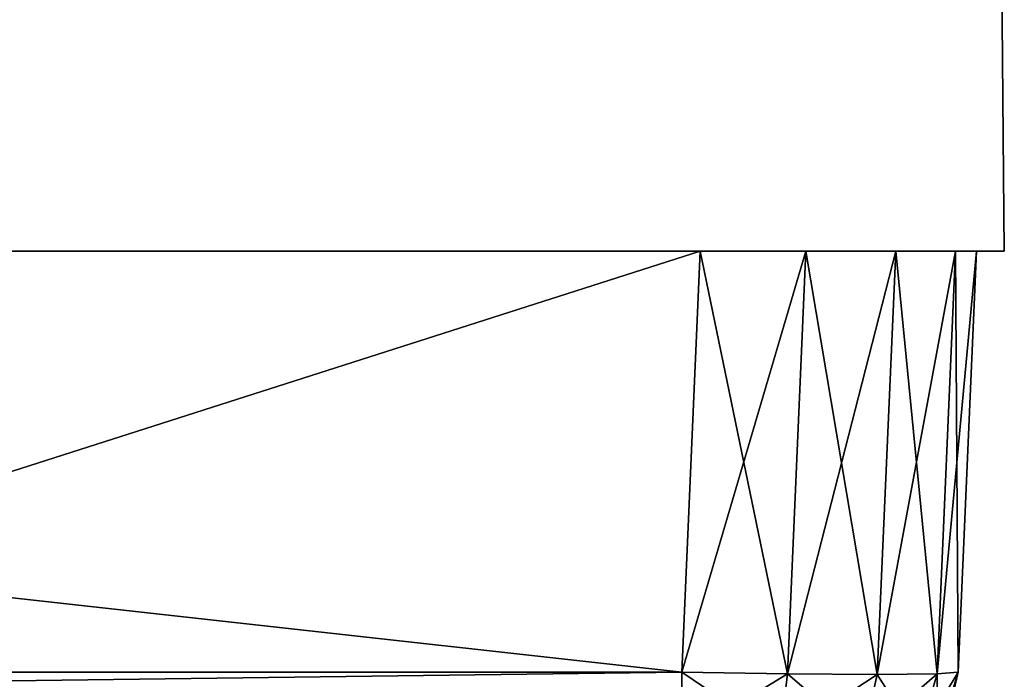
# Model space of a CAD drawing. Header units: millimetres. Extents: x -168 to 168, y -6 to 84.
# Tile 555 of 656: x 121.44 to 125, y -1.55 to 0.84. Entities that reach past the tile are written whole.
import ezdxf

# ---------------------------------------------------------------- set-up
doc = ezdxf.new("R2010")
doc.units = ezdxf.units.MM
doc.header["$LTSCALE"] = 65.185185
for name, color, linetype in [('14', 7, 'CONTINUOUS'), ('177', 7, 'CONTINUOUS'), ('214', 7, 'CONTINUOUS'), ('259', 7, 'CONTINUOUS'), ('260', 7, 'CONTINUOUS'), ('262', 7, 'CONTINUOUS'), ('263', 7, 'CONTINUOUS'), ('32', 7, 'CONTINUOUS'), ('33', 7, 'CONTINUOUS'), ('34', 7, 'CONTINUOUS'), ('35', 7, 'CONTINUOUS'), ('66', 7, 'CONTINUOUS'), ('67', 7, 'CONTINUOUS'), ('68', 7, 'CONTINUOUS'), ('69', 7, 'CONTINUOUS'), ('70', 7, 'CONTINUOUS')]:
    doc.layers.add(name, color=color, linetype=linetype)

msp = doc.modelspace()

# ---------------------------------------------------------------- linework, layer by layer
at = {"layer": '14', "linetype": 'CONTINUOUS'}
for points in [[(119.1448, -1.7064, -124.7895), (119.1448, -1.5218, -124.8336), (123.8345, -1.7622, -124.7598), (119.1448, -1.7064, -124.7895)], [(123.8345, -1.7622, -124.7598), (119.1448, -1.5218, -124.8336), (123.8345, -1.5218, -124.8336), (123.8345, -1.7622, -124.7598)]]:
    msp.add_3dface(points, dxfattribs=at)
at = {"layer": '177', "linetype": 'CONTINUOUS'}
for points in [[(123.9009, 0, 124.9), (110.1342, 0, 124.9), (123.8345, -1.5218, 124.8336), (123.9009, 0, 124.9)], [(123.8345, -1.5218, 124.8336), (110.1342, 0, 124.9), (110.0751, -1.5218, 124.8336), (123.8345, -1.5218, 124.8336)]]:
    msp.add_3dface(points, dxfattribs=at)
at = {"layer": '214', "linetype": 'CONTINUOUS'}
for points in [[(120.586, -1.0221, 120.338), (121.4447, -1.6238, 120.956), (121.2108, -1.5656, 121.2186), (120.586, -1.0221, 120.338)], [(121.4447, -1.6238, 120.956), (120.586, -1.0221, 120.338), (120.6875, -1.0598, 120.1992), (121.4447, -1.6238, 120.956)], [(121.3988, -1.5981, 120.8947), (121.4447, -1.6238, 120.956), (120.6875, -1.0598, 120.1992), (121.3988, -1.5981, 120.8947)]]:
    msp.add_3dface(points, dxfattribs=at)
at = {"layer": '259', "linetype": 'CONTINUOUS'}
for points in [[(121.0088, 0, -124.1092), (116.6855, 0, -125), (121.9796, 0, -123.9824), (121.0088, 0, -124.1092)], [(116.6855, 0, -125), (125, 0, -125), (121.9796, 0, -123.9824), (116.6855, 0, -125)], [(118.5, 0, 124.0237), (121.0088, 0, 124.1092), (125, 0, 125), (118.5, 0, 124.0237)], [(118.5, 0, 125), (118.5, 0, 124.0237), (125, 0, 125), (118.5, 0, 125)], [(121.0088, 0, 124.1092), (121.9794, 0, 123.9825), (125, 0, 125), (121.0088, 0, 124.1092)], [(121.9794, 0, 123.9825), (122.8573, 0, 123.5502), (125, 0, 125), (121.9794, 0, 123.9825)], [(121.9796, 0, -123.9824), (125, 0, -125), (122.8582, 0, -123.5496), (121.9796, 0, -123.9824)], [(122.8573, 0, 123.5502), (123.5496, 0, 122.8582), (125, 0, 125), (122.8573, 0, 123.5502)], [(122.8582, 0, -123.5496), (125, 0, -125), (123.5502, 0, -122.8573), (122.8582, 0, -123.5496)], [(123.1429, 0, 0), (123.1493, 0, -12.9434), (125, 0), (123.1429, 0, 0)], [(123.1493, 0, 12.9434), (123.1429, 0, 0), (125, 0, 13.8889), (123.1493, 0, 12.9434)], [(125, 0, 13.8889), (123.1429, 0, 0), (125, 0), (125, 0, 13.8889)], [(125, 0), (123.1493, 0, -12.9434), (125, 0, -13.8889), (125, 0)], [(123.1493, 0, -12.9434), (123.1685, 0, -25.8868), (125, 0, -13.8889), (123.1493, 0, -12.9434)], [(123.1685, 0, 25.8868), (123.1493, 0, 12.9434), (125, 0, 13.8889), (123.1685, 0, 25.8868)], [(125, 0, -13.8889), (123.1685, 0, -25.8868), (125, 0, -27.7778), (125, 0, -13.8889)], [(123.1685, 0, -25.8868), (123.2005, 0, -38.8302), (125, 0, -27.7778), (123.1685, 0, -25.8868)], [(123.2005, 0, 38.8302), (123.1685, 0, 25.8868), (125, 0, 27.7778), (123.2005, 0, 38.8302)], [(125, 0, 27.7778), (123.1685, 0, 25.8868), (125, 0, 13.8889), (125, 0, 27.7778)], [(125, 0, -27.7778), (123.2005, 0, -38.8302), (125, 0, -41.6667), (125, 0, -27.7778)], [(123.2005, 0, -38.8302), (123.2452, 0, -51.7735), (125, 0, -41.6667), (123.2005, 0, -38.8302)], [(123.2453, 0, 51.7735), (123.2005, 0, 38.8302), (125, 0, 41.6667), (123.2453, 0, 51.7735)], [(125, 0, 41.6667), (123.2005, 0, 38.8302), (125, 0, 27.7778), (125, 0, 41.6667)], [(125, 0, -41.6667), (123.2452, 0, -51.7735), (125, 0, -55.5556), (125, 0, -41.6667)], [(123.2452, 0, -51.7735), (123.3028, 0, -64.7168), (125, 0, -55.5556), (123.2452, 0, -51.7735)], [(123.3028, 0, 64.7168), (123.2453, 0, 51.7735), (125, 0, 55.5556), (123.3028, 0, 64.7168)], [(125, 0, 55.5556), (123.2453, 0, 51.7735), (125, 0, 41.6667), (125, 0, 55.5556)], [(125, 0, -55.5556), (123.3028, 0, -64.7168), (125, 0, -69.4444), (125, 0, -55.5556)], [(123.3028, 0, -64.7168), (123.3731, 0, -77.66), (125, 0, -69.4444), (123.3028, 0, -64.7168)], [(123.3732, 0, 77.66), (123.3028, 0, 64.7168), (125, 0, 69.4444), (123.3732, 0, 77.66)], [(125, 0, 69.4444), (123.3028, 0, 64.7168), (125, 0, 55.5556), (125, 0, 69.4444)], [(125, 0, -69.4444), (123.3731, 0, -77.66), (125, 0, -83.3333), (125, 0, -69.4444)], [(123.3731, 0, -77.66), (123.4563, 0, -90.6031), (125, 0, -83.3333), (123.3731, 0, -77.66)], [(123.4563, 0, 90.6031), (123.3732, 0, 77.66), (125, 0, 83.3333), (123.4563, 0, 90.6031)], [(125, 0, 83.3333), (123.3732, 0, 77.66), (125, 0, 69.4444), (125, 0, 83.3333)], [(125, 0, -83.3333), (123.4563, 0, -90.6031), (125, 0, -97.2222), (125, 0, -83.3333)], [(123.4563, 0, -90.6031), (123.5522, 0, -103.5462), (125, 0, -97.2222), (123.4563, 0, -90.6031)], [(123.5522, 0, 103.5462), (123.4563, 0, 90.6031), (125, 0, 97.2222), (123.5522, 0, 103.5462)], [(125, 0, 97.2222), (123.4563, 0, 90.6031), (125, 0, 83.3333), (125, 0, 97.2222)], [(123.5496, 0, 122.8582), (123.9824, 0, 121.9796), (125, 0, 125), (123.5496, 0, 122.8582)], [(123.5502, 0, -122.8573), (125, 0, -125), (123.9825, 0, -121.9794), (123.5502, 0, -122.8573)], [(123.5522, 0, -103.5462), (123.5718, 0, -104.9445), (125, 0, -97.2222), (123.5522, 0, -103.5462)], [(123.5717, 0, 104.9445), (123.5522, 0, 103.5462), (125, 0, 111.1111), (123.5717, 0, 104.9445)], [(125, 0, 111.1111), (123.5522, 0, 103.5462), (125, 0, 97.2222), (125, 0, 111.1111)], [(123.6095, 0, 106.3425), (123.5717, 0, 104.9445), (125, 0, 111.1111), (123.6095, 0, 106.3425)], [(123.5718, 0, -104.9445), (123.6095, 0, -106.3425), (125, 0, -97.2222), (123.5718, 0, -104.9445)], [(125, 0, -97.2222), (123.6095, 0, -106.3425), (125, 0, -111.1111), (125, 0, -97.2222)], [(123.6095, 0, -106.3425), (123.8593, 0, -113.6756), (125, 0, -111.1111), (123.6095, 0, -106.3425)], [(123.8594, 0, 113.6756), (123.6095, 0, 106.3425), (125, 0, 111.1111), (123.8594, 0, 113.6756)], [(123.8593, 0, -113.6756), (124.1092, 0, -121.0088), (125, 0, -111.1111), (123.8593, 0, -113.6756)], [(124.1092, 0, 121.0088), (123.8594, 0, 113.6756), (125, 0, 125), (124.1092, 0, 121.0088)], [(125, 0, 125), (123.8594, 0, 113.6756), (125, 0, 111.1111), (125, 0, 125)], [(123.9824, 0, 121.9796), (124.1092, 0, 121.0088), (125, 0, 125), (123.9824, 0, 121.9796)], [(123.9825, 0, -121.9794), (125, 0, -125), (124.1092, 0, -121.0088), (123.9825, 0, -121.9794)], [(124.1092, 0, -121.0088), (125, 0, -125), (125, 0, -111.1111), (124.1092, 0, -121.0088)]]:
    msp.add_3dface(points, dxfattribs=at)
at = {"layer": '260', "linetype": 'CONTINUOUS'}
for points in [[(111.0588, 0, -125), (111.0293, 10.544, -124.908), (124.908, 10.544, -124.908), (111.0588, 0, -125)], [(116.6855, 0, -125), (111.0588, 0, -125), (124.908, 10.544, -124.908), (116.6855, 0, -125)], [(116.6855, 0, -125), (124.908, 10.544, -124.908), (124.9117, 10.1202, -124.9117), (116.6855, 0, -125)], [(125, 0, -125), (116.6855, 0, -125), (124.9117, 10.1202, -124.9117), (125, 0, -125)]]:
    msp.add_3dface(points, dxfattribs=at)
at = {"layer": '262', "linetype": 'CONTINUOUS'}
for points in [[(125, 0, 13.8889), (124.9117, 10.1202, 13.8791), (124.9117, 10.1202, 27.7582), (125, 0, 13.8889)], [(125, 0, 13.8889), (125, 0), (124.9117, 10.1202, 13.8791), (125, 0, 13.8889)], [(125, 0, 27.7778), (124.9117, 10.1202, 27.7582), (124.9117, 10.1202, 41.6372), (125, 0, 27.7778)], [(125, 0, 27.7778), (125, 0, 13.8889), (124.9117, 10.1202, 27.7582), (125, 0, 27.7778)], [(125, 0, 41.6667), (124.9117, 10.1202, 41.6372), (124.9117, 10.1202, 55.5163), (125, 0, 41.6667)], [(125, 0, 41.6667), (125, 0, 27.7778), (124.9117, 10.1202, 41.6372), (125, 0, 41.6667)], [(125, 0, 55.5556), (124.9117, 10.1202, 55.5163), (124.9117, 10.1202, 69.3954), (125, 0, 55.5556)], [(125, 0, 55.5556), (125, 0, 41.6667), (124.9117, 10.1202, 55.5163), (125, 0, 55.5556)], [(125, 0, 69.4444), (124.9117, 10.1202, 69.3954), (124.9117, 10.1202, 83.2745), (125, 0, 69.4444)], [(125, 0, 69.4444), (125, 0, 55.5556), (124.9117, 10.1202, 69.3954), (125, 0, 69.4444)], [(125, 0, 83.3333), (124.9117, 10.1202, 83.2745), (124.9117, 10.1202, 97.1535), (125, 0, 83.3333)], [(125, 0, 83.3333), (125, 0, 69.4444), (124.9117, 10.1202, 83.2745), (125, 0, 83.3333)], [(125, 0, 97.2222), (124.9117, 10.1202, 97.1535), (124.9117, 10.1202, 111.0326), (125, 0, 97.2222)], [(125, 0, 97.2222), (125, 0, 83.3333), (124.9117, 10.1202, 97.1535), (125, 0, 97.2222)], [(125, 0, 111.1111), (124.9117, 10.1202, 111.0326), (124.9117, 10.1202, 124.9117), (125, 0, 111.1111)], [(125, 0, 111.1111), (125, 0, 97.2222), (124.9117, 10.1202, 111.0326), (125, 0, 111.1111)], [(125, 0, 125), (125, 0, 111.1111), (124.9117, 10.1202, 124.9117), (125, 0, 125)], [(125, 0, -111.1111), (125, 0, -125), (124.9117, 10.1202, -124.9117), (125, 0, -111.1111)], [(125, 0), (125, 0, -13.8889), (124.9117, 10.1202), (125, 0)], [(125, 0, -111.1111), (124.9117, 10.1202, -124.9117), (124.9117, 10.1202, -111.0326), (125, 0, -111.1111)], [(125, 0, -97.2222), (124.9117, 10.1202, -111.0326), (124.9117, 10.1202, -97.1535), (125, 0, -97.2222)], [(125, 0, -97.2222), (125, 0, -111.1111), (124.9117, 10.1202, -111.0326), (125, 0, -97.2222)], [(125, 0, -83.3333), (124.9117, 10.1202, -97.1535), (124.9117, 10.1202, -83.2745), (125, 0, -83.3333)], [(125, 0, -83.3333), (125, 0, -97.2222), (124.9117, 10.1202, -97.1535), (125, 0, -83.3333)], [(125, 0, -69.4444), (124.9117, 10.1202, -83.2745), (124.9117, 10.1202, -69.3954), (125, 0, -69.4444)], [(125, 0, -69.4444), (125, 0, -83.3333), (124.9117, 10.1202, -83.2745), (125, 0, -69.4444)], [(125, 0, -55.5556), (124.9117, 10.1202, -69.3954), (124.9117, 10.1202, -55.5163), (125, 0, -55.5556)], [(125, 0, -55.5556), (125, 0, -69.4444), (124.9117, 10.1202, -69.3954), (125, 0, -55.5556)], [(125, 0, -41.6667), (124.9117, 10.1202, -55.5163), (124.9117, 10.1202, -41.6372), (125, 0, -41.6667)], [(125, 0, -41.6667), (125, 0, -55.5556), (124.9117, 10.1202, -55.5163), (125, 0, -41.6667)], [(125, 0, -27.7778), (124.9117, 10.1202, -41.6372), (124.9117, 10.1202, -27.7582), (125, 0, -27.7778)], [(125, 0, -27.7778), (125, 0, -41.6667), (124.9117, 10.1202, -41.6372), (125, 0, -27.7778)], [(125, 0, -13.8889), (124.9117, 10.1202, -13.8791), (124.9117, 10.1202), (125, 0, -13.8889)], [(125, 0, -13.8889), (124.9117, 10.1202, -27.7582), (124.9117, 10.1202, -13.8791), (125, 0, -13.8889)], [(125, 0, -13.8889), (125, 0, -27.7778), (124.9117, 10.1202, -27.7582), (125, 0, -13.8889)], [(125, 0), (124.9117, 10.1202), (124.9117, 10.1202, 13.8791), (125, 0)]]:
    msp.add_3dface(points, dxfattribs=at)
at = {"layer": '263', "linetype": 'CONTINUOUS'}
for points in [[(118.5, 0, 125), (124.908, 10.544, 124.908), (118.4125, 1, 124.9913), (118.5, 0, 125)], [(118.5, 0, 125), (124.9117, 10.1202, 124.9117), (124.908, 10.544, 124.908), (118.5, 0, 125)], [(118.5, 0, 125), (125, 0, 125), (124.9117, 10.1202, 124.9117), (118.5, 0, 125)]]:
    msp.add_3dface(points, dxfattribs=at)
at = {"layer": '32', "linetype": 'CONTINUOUS'}
for points in [[(123.8345, -1.7622, -124.7598), (123.8345, -1.5218, -124.8336), (124.2167, -1.5285, -124.7572), (123.8345, -1.7622, -124.7598)], [(123.8345, -1.7622, -124.7598), (124.2167, -1.5285, -124.7572), (124.1886, -1.7622, -124.6893), (123.8345, -1.7622, -124.7598)], [(124.2167, -1.5285, -124.7572), (124.5407, -1.5308, -124.5407), (124.1886, -1.7622, -124.6893), (124.2167, -1.5285, -124.7572)], [(124.5407, -1.5308, -124.5407), (124.7572, -1.5285, -124.2167), (124.4888, -1.7622, -124.4888), (124.5407, -1.5308, -124.5407)], [(124.4888, -1.7622, -124.4888), (124.7572, -1.5285, -124.2167), (124.6893, -1.7622, -124.1886), (124.4888, -1.7622, -124.4888)], [(124.7572, -1.5285, -124.2167), (124.8336, -1.5218, -123.8345), (124.6893, -1.7622, -124.1886), (124.7572, -1.5285, -124.2167)], [(124.6893, -1.7622, -124.1886), (124.8336, -1.5218, -123.8345), (124.7598, -1.7622, -123.8345), (124.6893, -1.7622, -124.1886)], [(124.1886, -1.7622, -124.6893), (124.5407, -1.5308, -124.5407), (124.4888, -1.7622, -124.4888), (124.1886, -1.7622, -124.6893)]]:
    msp.add_3dface(points, dxfattribs=at)
at = {"layer": '33', "linetype": 'CONTINUOUS'}
for points in [[(124.2167, -1.5285, -124.7572), (123.8345, -1.5218, -124.8336), (124.2835, 0, -124.824), (124.2167, -1.5285, -124.7572)], [(124.2835, 0, -124.824), (123.8345, -1.5218, -124.8336), (123.9009, 0, -124.9), (124.2835, 0, -124.824)], [(124.6075, 0, -124.6075), (124.2167, -1.5285, -124.7572), (124.2835, 0, -124.824), (124.6075, 0, -124.6075)], [(124.5407, -1.5308, -124.5407), (124.2167, -1.5285, -124.7572), (124.6075, 0, -124.6075), (124.5407, -1.5308, -124.5407)], [(124.824, 0, -124.2835), (124.5407, -1.5308, -124.5407), (124.6075, 0, -124.6075), (124.824, 0, -124.2835)], [(124.7572, -1.5285, -124.2167), (124.5407, -1.5308, -124.5407), (124.824, 0, -124.2835), (124.7572, -1.5285, -124.2167)], [(124.9, 0, -123.9009), (124.7572, -1.5285, -124.2167), (124.824, 0, -124.2835), (124.9, 0, -123.9009)], [(124.8336, -1.5218, -123.8345), (124.7572, -1.5285, -124.2167), (124.9, 0, -123.9009), (124.8336, -1.5218, -123.8345)]]:
    msp.add_3dface(points, dxfattribs=at)
at = {"layer": '34', "linetype": 'CONTINUOUS'}
for points in [[(124.9, 0, 13.7668), (124.9, 0, 24.8581), (124.8336, -1.5218, 19.0886), (124.9, 0, 13.7668)], [(124.8336, -1.5218, -123.8345), (124.9, 0, -123.9009), (124.9, 0, -118.0793), (124.8336, -1.5218, -123.8345)], [(124.8336, -1.5218, 13.7594), (124.9, 0, 13.7668), (124.8336, -1.5218, 19.0886), (124.8336, -1.5218, 13.7594)], [(124.9, 0, -110.1342), (124.8336, -1.5218, -123.8345), (124.9, 0, -118.0793), (124.9, 0, -110.1342)], [(124.8336, -1.5218, 19.0886), (124.9, 0, 24.8581), (124.8336, -1.5218, 27.5188), (124.8336, -1.5218, 19.0886)], [(124.8336, -1.5218, -123.8345), (124.9, 0, -110.1342), (124.8336, -1.5218, -110.0751), (124.8336, -1.5218, -123.8345)], [(124.9, 0, 10.5644), (124.9, 0, 13.7668), (124.8336, -1.5218, 13.7594), (124.9, 0, 10.5644)], [(124.8336, -1.5218, 27.5188), (124.9, 0, 27.5335), (124.8336, -1.5218, 33.3823), (124.8336, -1.5218, 27.5188)], [(124.8336, -1.5218, 76.2636), (124.9, 0, 82.0331), (124.8336, -1.5218, 82.5563), (124.8336, -1.5218, 76.2636)], [(124.9, 0, 68.8339), (124.9, 0, 82.0331), (124.8336, -1.5218, 76.2636), (124.9, 0, 68.8339)], [(124.8336, -1.5218, 82.5563), (124.9, 0, 82.6006), (124.8336, -1.5218, 90.5573), (124.8336, -1.5218, 82.5563)], [(124.9, 0, 82.0331), (124.9, 0, 82.6006), (124.8336, -1.5218, 82.5563), (124.9, 0, 82.0331)], [(124.8336, -1.5218, 96.3157), (124.9, 0, 96.3268), (124.8336, -1.5218, 104.851), (124.8336, -1.5218, 96.3157)], [(124.8336, -1.5218, 90.5573), (124.9, 0, 96.3268), (124.8336, -1.5218, 96.3157), (124.8336, -1.5218, 90.5573)], [(124.9, 0, 82.6006), (124.9, 0, 96.3268), (124.8336, -1.5218, 90.5573), (124.9, 0, 82.6006)], [(124.8336, -1.5218, 104.851), (124.9, 0, 110.1342), (124.8336, -1.5218, 110.0751), (124.8336, -1.5218, 104.851)], [(124.9, 0, 96.3268), (124.9, 0, 110.1342), (124.8336, -1.5218, 104.851), (124.9, 0, 96.3268)], [(124.8336, -1.5218, 110.0751), (124.9, 0, 110.6205), (124.8336, -1.5218, 119.1448), (124.8336, -1.5218, 110.0751)], [(124.9, 0, 110.1342), (124.9, 0, 110.6205), (124.8336, -1.5218, 110.0751), (124.9, 0, 110.1342)], [(124.9, 0, 110.6205), (124.9, 0, 123.9009), (124.8336, -1.5218, 119.1448), (124.9, 0, 110.6205)], [(124.9, 0, 123.9009), (124.8336, -1.5218, 123.8345), (124.8336, -1.5218, 119.1448), (124.9, 0, 123.9009)], [(124.9, 0, 24.8581), (124.9, 0, 27.5335), (124.8336, -1.5218, 27.5188), (124.9, 0, 24.8581)], [(124.8336, -1.5218, 33.3823), (124.9, 0, 39.1518), (124.8336, -1.5218, 41.2782), (124.8336, -1.5218, 33.3823)], [(124.9, 0, 27.5335), (124.9, 0, 39.1518), (124.8336, -1.5218, 33.3823), (124.9, 0, 27.5335)], [(124.8336, -1.5218, 41.2782), (124.9, 0, 41.3003), (124.8336, -1.5218, 47.6761), (124.8336, -1.5218, 41.2782)], [(124.9, 0, 39.1518), (124.9, 0, 41.3003), (124.8336, -1.5218, 41.2782), (124.9, 0, 39.1518)], [(124.8336, -1.5218, 47.6761), (124.9, 0, 53.4456), (124.8336, -1.5218, 55.0376), (124.8336, -1.5218, 47.6761)], [(124.9, 0, 41.3003), (124.9, 0, 53.4456), (124.8336, -1.5218, 47.6761), (124.9, 0, 41.3003)], [(124.8336, -1.5218, 55.0376), (124.9, 0, 55.0671), (124.8336, -1.5218, 61.9698), (124.8336, -1.5218, 55.0376)], [(124.9, 0, 53.4456), (124.9, 0, 55.0671), (124.8336, -1.5218, 55.0376), (124.9, 0, 53.4456)], [(124.8336, -1.5218, 61.9698), (124.9, 0, 67.7393), (124.8336, -1.5218, 68.7969), (124.8336, -1.5218, 61.9698)], [(124.9, 0, 55.0671), (124.9, 0, 67.7393), (124.8336, -1.5218, 61.9698), (124.9, 0, 55.0671)], [(124.8336, -1.5218, 68.7969), (124.9, 0, 68.8339), (124.8336, -1.5218, 76.2636), (124.8336, -1.5218, 68.7969)], [(124.9, 0, 67.7393), (124.9, 0, 68.8339), (124.8336, -1.5218, 68.7969), (124.9, 0, 67.7393)], [(124.8336, -1.5218, -38.0864), (124.9, 0, -27.5335), (124.8336, -1.5218, -27.5188), (124.8336, -1.5218, -38.0864)], [(124.9, 0, -75.1981), (124.9, 0, -68.8339), (124.8336, -1.5218, -80.9676), (124.9, 0, -75.1981)], [(124.9, 0, -32.3169), (124.9, 0, -27.5335), (124.8336, -1.5218, -38.0864), (124.9, 0, -32.3169)], [(124.8336, -1.5218, -27.5188), (124.9, 0, -18.0231), (124.8336, -1.5218, -23.7926), (124.8336, -1.5218, -27.5188)], [(124.8336, -1.5218, -80.9676), (124.9, 0, -68.8339), (124.8336, -1.5218, -68.7969), (124.8336, -1.5218, -80.9676)], [(124.9, 0, -27.5335), (124.9, 0, -18.0231), (124.8336, -1.5218, -27.5188), (124.9, 0, -27.5335)], [(124.8336, -1.5218, -23.7926), (124.9, 0, -13.7668), (124.8336, -1.5218, -13.7594), (124.8336, -1.5218, -23.7926)], [(124.9, 0, -82.6006), (124.9, 0, -75.1981), (124.8336, -1.5218, -82.5563), (124.9, 0, -82.6006)], [(124.8336, -1.5218, -82.5563), (124.9, 0, -75.1981), (124.8336, -1.5218, -80.9676), (124.8336, -1.5218, -82.5563)], [(124.9, 0, -18.0231), (124.9, 0, -13.7668), (124.8336, -1.5218, -23.7926), (124.9, 0, -18.0231)], [(124.8336, -1.5218, -13.7594), (124.9, 0, -3.7294), (124.8336, -1.5218, -9.4989), (124.8336, -1.5218, -13.7594)], [(124.8336, -1.5218, -55.0376), (124.9, 0, -46.6106), (124.8336, -1.5218, -52.3801), (124.8336, -1.5218, -55.0376)], [(124.9, 0, -60.9043), (124.9, 0, -55.0671), (124.8336, -1.5218, -66.6738), (124.9, 0, -60.9043)], [(124.8336, -1.5218, -110.0751), (124.9, 0, -103.7855), (124.8336, -1.5218, -109.555), (124.8336, -1.5218, -110.0751)], [(124.8336, -1.5218, -66.6738), (124.9, 0, -55.0671), (124.8336, -1.5218, -55.0376), (124.8336, -1.5218, -66.6738)], [(124.9, 0, -55.0671), (124.9, 0, -46.6106), (124.8336, -1.5218, -55.0376), (124.9, 0, -55.0671)], [(124.8336, -1.5218, -52.3801), (124.9, 0, -41.3003), (124.8336, -1.5218, -41.2782), (124.8336, -1.5218, -52.3801)], [(124.9, 0, -68.8339), (124.9, 0, -60.9043), (124.8336, -1.5218, -68.7969), (124.9, 0, -68.8339)], [(124.9, 0, -46.6106), (124.9, 0, -41.3003), (124.8336, -1.5218, -52.3801), (124.9, 0, -46.6106)], [(124.8336, -1.5218, -68.7969), (124.9, 0, -60.9043), (124.8336, -1.5218, -66.6738), (124.8336, -1.5218, -68.7969)], [(124.8336, -1.5218, -41.2782), (124.9, 0, -32.3169), (124.8336, -1.5218, -38.0864), (124.8336, -1.5218, -41.2782)], [(124.9, 0, -41.3003), (124.9, 0, -32.3169), (124.8336, -1.5218, -41.2782), (124.9, 0, -41.3003)], [(124.9, 0, -89.4918), (124.9, 0, -82.6006), (124.8336, -1.5218, -95.2613), (124.9, 0, -89.4918)], [(124.8336, -1.5218, -9.4989), (124.9, 0, 0), (124.8336, -1.5218, 0), (124.8336, -1.5218, -9.4989)], [(124.9, 0, -3.7294), (124.9, 0, 0), (124.8336, -1.5218, -9.4989), (124.9, 0, -3.7294)], [(124.8336, -1.5218, 4.7949), (124.9, 0, 10.5644), (124.8336, -1.5218, 13.7594), (124.8336, -1.5218, 4.7949)], [(124.9, 0, -110.1342), (124.9, 0, -103.7855), (124.8336, -1.5218, -110.0751), (124.9, 0, -110.1342)], [(124.8336, -1.5218, -109.555), (124.9, 0, -96.3674), (124.8336, -1.5218, -96.3157), (124.8336, -1.5218, -109.555)], [(124.9, 0, -103.7855), (124.9, 0, -96.3674), (124.8336, -1.5218, -109.555), (124.9, 0, -103.7855)], [(124.8336, -1.5218, -96.3157), (124.9, 0, -89.4918), (124.8336, -1.5218, -95.2613), (124.8336, -1.5218, -96.3157)], [(124.8336, -1.5218, 0), (124.9, 0, 10.5644), (124.8336, -1.5218, 4.7949), (124.8336, -1.5218, 0)], [(124.9, 0, 0), (124.9, 0, 10.5644), (124.8336, -1.5218, 0), (124.9, 0, 0)], [(124.8336, -1.5218, -95.2613), (124.9, 0, -82.6006), (124.8336, -1.5218, -82.5563), (124.8336, -1.5218, -95.2613)], [(124.9, 0, -96.3674), (124.9, 0, -89.4918), (124.8336, -1.5218, -96.3157), (124.9, 0, -96.3674)], [(124.9, 0, -13.7668), (124.9, 0, -3.7294), (124.8336, -1.5218, -13.7594), (124.9, 0, -13.7668)]]:
    msp.add_3dface(points, dxfattribs=at)
at = {"layer": '35', "linetype": 'CONTINUOUS'}
for points in [[(124.7895, -1.7064, 119.1448), (124.8336, -1.5218, 119.1448), (124.7598, -1.7622, 123.8345), (124.7895, -1.7064, 119.1448)], [(124.8336, -1.5218, 119.1448), (124.8336, -1.5218, 123.8345), (124.7598, -1.7622, 123.8345), (124.8336, -1.5218, 119.1448)], [(124.7598, -1.7622, -123.8345), (124.8336, -1.5218, -123.8345), (124.7895, -1.7064, -109.555), (124.7598, -1.7622, -123.8345)], [(124.8336, -1.5218, 0), (124.8336, -1.5218, 4.7949), (124.7895, -1.7064, 4.7949), (124.8336, -1.5218, 0)], [(124.8336, -1.5218, -9.4989), (124.7895, -1.7064, 4.7949), (124.7895, -1.7064, -9.4989), (124.8336, -1.5218, -9.4989)], [(124.8336, -1.5218, -9.4989), (124.8336, -1.5218, 0), (124.7895, -1.7064, 4.7949), (124.8336, -1.5218, -9.4989)], [(124.8336, -1.5218, -13.7594), (124.8336, -1.5218, -9.4989), (124.7895, -1.7064, -9.4989), (124.8336, -1.5218, -13.7594)], [(124.8336, -1.5218, -23.7926), (124.7895, -1.7064, -9.4989), (124.7895, -1.7064, -23.7926), (124.8336, -1.5218, -23.7926)], [(124.8336, -1.5218, -23.7926), (124.8336, -1.5218, -13.7594), (124.7895, -1.7064, -9.4989), (124.8336, -1.5218, -23.7926)], [(124.8336, -1.5218, -27.5188), (124.8336, -1.5218, -23.7926), (124.7895, -1.7064, -23.7926), (124.8336, -1.5218, -27.5188)], [(124.8336, -1.5218, -38.0864), (124.7895, -1.7064, -23.7926), (124.7895, -1.7064, -38.0864), (124.8336, -1.5218, -38.0864)], [(124.8336, -1.5218, -38.0864), (124.8336, -1.5218, -27.5188), (124.7895, -1.7064, -23.7926), (124.8336, -1.5218, -38.0864)], [(124.8336, -1.5218, -41.2782), (124.8336, -1.5218, -38.0864), (124.7895, -1.7064, -38.0864), (124.8336, -1.5218, -41.2782)], [(124.8336, -1.5218, -52.3801), (124.7895, -1.7064, -38.0864), (124.7895, -1.7064, -52.3801), (124.8336, -1.5218, -52.3801)], [(124.8336, -1.5218, -52.3801), (124.8336, -1.5218, -41.2782), (124.7895, -1.7064, -38.0864), (124.8336, -1.5218, -52.3801)], [(124.8336, -1.5218, 4.7949), (124.8336, -1.5218, 13.7594), (124.7895, -1.7064, 19.0886), (124.8336, -1.5218, 4.7949)], [(124.8336, -1.5218, 61.9698), (124.8336, -1.5218, 68.7969), (124.7895, -1.7064, 76.2636), (124.8336, -1.5218, 61.9698)], [(124.8336, -1.5218, 55.0376), (124.8336, -1.5218, 61.9698), (124.7895, -1.7064, 61.9698), (124.8336, -1.5218, 55.0376)], [(124.7895, -1.7064, 47.6761), (124.8336, -1.5218, 47.6761), (124.7895, -1.7064, 61.9698), (124.7895, -1.7064, 47.6761)], [(124.8336, -1.5218, 47.6761), (124.8336, -1.5218, 55.0376), (124.7895, -1.7064, 61.9698), (124.8336, -1.5218, 47.6761)], [(124.8336, -1.5218, 41.2782), (124.8336, -1.5218, 47.6761), (124.7895, -1.7064, 47.6761), (124.8336, -1.5218, 41.2782)], [(124.8336, -1.5218, 33.3823), (124.7895, -1.7064, 47.6761), (124.7895, -1.7064, 33.3823), (124.8336, -1.5218, 33.3823)], [(124.8336, -1.5218, 33.3823), (124.8336, -1.5218, 41.2782), (124.7895, -1.7064, 47.6761), (124.8336, -1.5218, 33.3823)], [(124.8336, -1.5218, 27.5188), (124.8336, -1.5218, 33.3823), (124.7895, -1.7064, 33.3823), (124.8336, -1.5218, 27.5188)], [(124.8336, -1.5218, 19.0886), (124.7895, -1.7064, 33.3823), (124.7895, -1.7064, 19.0886), (124.8336, -1.5218, 19.0886)], [(124.8336, -1.5218, 19.0886), (124.8336, -1.5218, 27.5188), (124.7895, -1.7064, 33.3823), (124.8336, -1.5218, 19.0886)], [(124.8336, -1.5218, 13.7594), (124.8336, -1.5218, 19.0886), (124.7895, -1.7064, 19.0886), (124.8336, -1.5218, 13.7594)], [(124.8336, -1.5218, 4.7949), (124.7895, -1.7064, 19.0886), (124.7895, -1.7064, 4.7949), (124.8336, -1.5218, 4.7949)], [(124.8336, -1.5218, 68.7969), (124.8336, -1.5218, 76.2636), (124.7895, -1.7064, 76.2636), (124.8336, -1.5218, 68.7969)], [(124.8336, -1.5218, 76.2636), (124.8336, -1.5218, 82.5563), (124.7895, -1.7064, 90.5573), (124.8336, -1.5218, 76.2636)], [(124.7895, -1.7064, 76.2636), (124.8336, -1.5218, 76.2636), (124.7895, -1.7064, 90.5573), (124.7895, -1.7064, 76.2636)], [(124.8336, -1.5218, 82.5563), (124.8336, -1.5218, 90.5573), (124.7895, -1.7064, 90.5573), (124.8336, -1.5218, 82.5563)], [(124.8336, -1.5218, -110.0751), (124.8336, -1.5218, -109.555), (124.7895, -1.7064, -109.555), (124.8336, -1.5218, -110.0751)], [(124.8336, -1.5218, 90.5573), (124.8336, -1.5218, 96.3157), (124.7895, -1.7064, 104.851), (124.8336, -1.5218, 90.5573)], [(124.7895, -1.7064, 90.5573), (124.8336, -1.5218, 90.5573), (124.7895, -1.7064, 104.851), (124.7895, -1.7064, 90.5573)], [(124.8336, -1.5218, 96.3157), (124.8336, -1.5218, 104.851), (124.7895, -1.7064, 104.851), (124.8336, -1.5218, 96.3157)], [(124.8336, -1.5218, 104.851), (124.8336, -1.5218, 110.0751), (124.7895, -1.7064, 119.1448), (124.8336, -1.5218, 104.851)], [(124.7895, -1.7064, 104.851), (124.8336, -1.5218, 104.851), (124.7895, -1.7064, 119.1448), (124.7895, -1.7064, 104.851)], [(124.8336, -1.5218, 110.0751), (124.8336, -1.5218, 119.1448), (124.7895, -1.7064, 119.1448), (124.8336, -1.5218, 110.0751)], [(124.7895, -1.7064, 61.9698), (124.8336, -1.5218, 61.9698), (124.7895, -1.7064, 76.2636), (124.7895, -1.7064, 61.9698)], [(124.8336, -1.5218, -55.0376), (124.8336, -1.5218, -52.3801), (124.7895, -1.7064, -52.3801), (124.8336, -1.5218, -55.0376)], [(124.8336, -1.5218, -66.6738), (124.7895, -1.7064, -52.3801), (124.7895, -1.7064, -66.6738), (124.8336, -1.5218, -66.6738)], [(124.8336, -1.5218, -66.6738), (124.8336, -1.5218, -55.0376), (124.7895, -1.7064, -52.3801), (124.8336, -1.5218, -66.6738)], [(124.8336, -1.5218, -68.7969), (124.8336, -1.5218, -66.6738), (124.7895, -1.7064, -66.6738), (124.8336, -1.5218, -68.7969)], [(124.8336, -1.5218, -80.9676), (124.7895, -1.7064, -66.6738), (124.7895, -1.7064, -80.9676), (124.8336, -1.5218, -80.9676)], [(124.8336, -1.5218, -80.9676), (124.8336, -1.5218, -68.7969), (124.7895, -1.7064, -66.6738), (124.8336, -1.5218, -80.9676)], [(124.8336, -1.5218, -82.5563), (124.8336, -1.5218, -80.9676), (124.7895, -1.7064, -80.9676), (124.8336, -1.5218, -82.5563)], [(124.8336, -1.5218, -95.2613), (124.7895, -1.7064, -80.9676), (124.7895, -1.7064, -95.2613), (124.8336, -1.5218, -95.2613)], [(124.8336, -1.5218, -95.2613), (124.8336, -1.5218, -82.5563), (124.7895, -1.7064, -80.9676), (124.8336, -1.5218, -95.2613)], [(124.8336, -1.5218, -96.3157), (124.8336, -1.5218, -95.2613), (124.7895, -1.7064, -95.2613), (124.8336, -1.5218, -96.3157)], [(124.8336, -1.5218, -109.555), (124.7895, -1.7064, -95.2613), (124.7895, -1.7064, -109.555), (124.8336, -1.5218, -109.555)], [(124.8336, -1.5218, -109.555), (124.8336, -1.5218, -96.3157), (124.7895, -1.7064, -95.2613), (124.8336, -1.5218, -109.555)], [(124.8336, -1.5218, -123.8345), (124.8336, -1.5218, -110.0751), (124.7895, -1.7064, -109.555), (124.8336, -1.5218, -123.8345)]]:
    msp.add_3dface(points, dxfattribs=at)
at = {"layer": '66', "linetype": 'CONTINUOUS'}
for points in [[(123.9009, 0, -124.9), (119.1448, -1.5218, -124.8336), (110.1342, 0, -124.9), (123.9009, 0, -124.9)], [(123.8345, -1.5218, -124.8336), (119.1448, -1.5218, -124.8336), (123.9009, 0, -124.9), (123.8345, -1.5218, -124.8336)]]:
    msp.add_3dface(points, dxfattribs=at)
at = {"layer": '67', "linetype": 'CONTINUOUS'}
for points in [[(110.1342, 0, 124.9), (123.9009, 0, 124.9), (111.0222, 0, 110.6205), (110.1342, 0, 124.9)], [(123.9009, 0, -124.9), (110.1342, 0, -124.9), (111.0222, 0, -118.0793), (123.9009, 0, -124.9)], [(123.9009, 0, 124.9), (124.2835, 0, 124.824), (111.0222, 0, 110.6205), (123.9009, 0, 124.9)], [(124.2835, 0, 124.824), (124.6075, 0, 124.6075), (111.0222, 0, 110.6205), (124.2835, 0, 124.824)], [(124.6075, 0, 124.6075), (124.824, 0, 124.2835), (111.0222, 0, 110.6205), (124.6075, 0, 124.6075)], [(124.9, 0, 55.0671), (124.9, 0, 53.4456), (111.0222, 0, 53.4456), (124.9, 0, 55.0671)], [(124.9, 0, 53.4456), (124.9, 0, 41.3003), (111.0222, 0, 39.1518), (124.9, 0, 53.4456)], [(124.9, 0, 53.4456), (111.0222, 0, 39.1518), (111.0222, 0, 53.4456), (124.9, 0, 53.4456)], [(124.9, 0, 41.3003), (124.9, 0, 39.1518), (111.0222, 0, 39.1518), (124.9, 0, 41.3003)], [(124.9, 0, 39.1518), (124.9, 0, 27.5335), (111.0222, 0, 24.8581), (124.9, 0, 39.1518)], [(124.9, 0, 39.1518), (111.0222, 0, 24.8581), (111.0222, 0, 39.1518), (124.9, 0, 39.1518)], [(124.9, 0, 27.5335), (124.9, 0, 24.8581), (111.0222, 0, 24.8581), (124.9, 0, 27.5335)], [(124.9, 0, 24.8581), (124.9, 0, 13.7668), (111.0222, 0, 10.5644), (124.9, 0, 24.8581)], [(124.9, 0, 24.8581), (111.0222, 0, 10.5644), (111.0222, 0, 24.8581), (124.9, 0, 24.8581)], [(124.9, 0, 13.7668), (124.9, 0, 10.5644), (111.0222, 0, 10.5644), (124.9, 0, 13.7668)], [(124.9, 0, 10.5644), (124.9, 0, 0), (111.0222, 0, -3.7294), (124.9, 0, 10.5644)], [(124.9, 0, 10.5644), (111.0222, 0, -3.7294), (111.0222, 0, 10.5644), (124.9, 0, 10.5644)], [(124.9, 0, 67.7393), (111.0222, 0, 53.4456), (111.0222, 0, 67.7393), (124.9, 0, 67.7393)], [(124.9, 0, 123.9009), (124.9, 0, 110.6205), (111.0222, 0, 110.6205), (124.9, 0, 123.9009)], [(124.824, 0, 124.2835), (124.9, 0, 123.9009), (111.0222, 0, 110.6205), (124.824, 0, 124.2835)], [(124.9, 0, 110.6205), (124.9, 0, 110.1342), (111.0222, 0, 96.3268), (124.9, 0, 110.6205)], [(111.0222, 0, 110.6205), (124.9, 0, 110.6205), (111.0222, 0, 96.3268), (111.0222, 0, 110.6205)], [(124.9, 0, 110.1342), (124.9, 0, 96.3268), (111.0222, 0, 96.3268), (124.9, 0, 110.1342)], [(124.9, 0, 96.3268), (124.9, 0, 82.6006), (111.0222, 0, 82.0331), (124.9, 0, 96.3268)], [(124.9, 0, 96.3268), (111.0222, 0, 82.0331), (111.0222, 0, 96.3268), (124.9, 0, 96.3268)], [(124.9, 0, 82.6006), (124.9, 0, 82.0331), (111.0222, 0, 82.0331), (124.9, 0, 82.6006)], [(124.9, 0, 82.0331), (124.9, 0, 68.8339), (111.0222, 0, 67.7393), (124.9, 0, 82.0331)], [(124.9, 0, 82.0331), (111.0222, 0, 67.7393), (111.0222, 0, 82.0331), (124.9, 0, 82.0331)], [(124.9, 0, 68.8339), (124.9, 0, 67.7393), (111.0222, 0, 67.7393), (124.9, 0, 68.8339)], [(124.9, 0, 67.7393), (124.9, 0, 55.0671), (111.0222, 0, 53.4456), (124.9, 0, 67.7393)], [(124.9, 0, -60.9043), (124.9, 0, -68.8339), (111.0222, 0, -75.1981), (124.9, 0, -60.9043)], [(124.9, 0, -60.9043), (111.0222, 0, -75.1981), (111.0222, 0, -60.9043), (124.9, 0, -60.9043)], [(124.9, 0, -68.8339), (124.9, 0, -75.1981), (111.0222, 0, -75.1981), (124.9, 0, -68.8339)], [(124.9, 0, -75.1981), (124.9, 0, -82.6006), (111.0222, 0, -89.4918), (124.9, 0, -75.1981)], [(124.9, 0, -75.1981), (111.0222, 0, -89.4918), (111.0222, 0, -75.1981), (124.9, 0, -75.1981)], [(124.9, 0, -82.6006), (124.9, 0, -89.4918), (111.0222, 0, -89.4918), (124.9, 0, -82.6006)], [(124.9, 0, -89.4918), (124.9, 0, -96.3674), (111.0222, 0, -103.7855), (124.9, 0, -89.4918)], [(124.9, 0, -89.4918), (111.0222, 0, -103.7855), (111.0222, 0, -89.4918), (124.9, 0, -89.4918)], [(124.9, 0, -96.3674), (124.9, 0, -103.7855), (111.0222, 0, -103.7855), (124.9, 0, -96.3674)], [(124.9, 0, -103.7855), (124.9, 0, -110.1342), (111.0222, 0, -118.0793), (124.9, 0, -103.7855)], [(124.9, 0, -103.7855), (111.0222, 0, -118.0793), (111.0222, 0, -103.7855), (124.9, 0, -103.7855)], [(124.9, 0, -110.1342), (124.9, 0, -118.0793), (111.0222, 0, -118.0793), (124.9, 0, -110.1342)], [(124.9, 0, -55.0671), (124.9, 0, -60.9043), (111.0222, 0, -60.9043), (124.9, 0, -55.0671)], [(124.9, 0, 0), (124.9, 0, -3.7294), (111.0222, 0, -3.7294), (124.9, 0, 0)], [(124.9, 0, -3.7294), (124.9, 0, -13.7668), (111.0222, 0, -18.0231), (124.9, 0, -3.7294)], [(124.9, 0, -3.7294), (111.0222, 0, -18.0231), (111.0222, 0, -3.7294), (124.9, 0, -3.7294)], [(124.9, 0, -13.7668), (124.9, 0, -18.0231), (111.0222, 0, -18.0231), (124.9, 0, -13.7668)], [(124.9, 0, -18.0231), (124.9, 0, -27.5335), (111.0222, 0, -32.3169), (124.9, 0, -18.0231)], [(124.9, 0, -18.0231), (111.0222, 0, -32.3169), (111.0222, 0, -18.0231), (124.9, 0, -18.0231)], [(124.9, 0, -27.5335), (124.9, 0, -32.3169), (111.0222, 0, -32.3169), (124.9, 0, -27.5335)], [(124.9, 0, -32.3169), (124.9, 0, -41.3003), (111.0222, 0, -46.6106), (124.9, 0, -32.3169)], [(124.9, 0, -32.3169), (111.0222, 0, -46.6106), (111.0222, 0, -32.3169), (124.9, 0, -32.3169)], [(124.9, 0, -41.3003), (124.9, 0, -46.6106), (111.0222, 0, -46.6106), (124.9, 0, -41.3003)], [(124.9, 0, -46.6106), (124.9, 0, -55.0671), (111.0222, 0, -60.9043), (124.9, 0, -46.6106)], [(124.9, 0, -46.6106), (111.0222, 0, -60.9043), (111.0222, 0, -46.6106), (124.9, 0, -46.6106)], [(124.9, 0, -118.0793), (123.9009, 0, -124.9), (111.0222, 0, -118.0793), (124.9, 0, -118.0793)], [(124.2835, 0, -124.824), (123.9009, 0, -124.9), (124.9, 0, -118.0793), (124.2835, 0, -124.824)], [(124.6075, 0, -124.6075), (124.2835, 0, -124.824), (124.9, 0, -118.0793), (124.6075, 0, -124.6075)], [(124.824, 0, -124.2835), (124.6075, 0, -124.6075), (124.9, 0, -118.0793), (124.824, 0, -124.2835)], [(124.9, 0, -123.9009), (124.824, 0, -124.2835), (124.9, 0, -118.0793), (124.9, 0, -123.9009)]]:
    msp.add_3dface(points, dxfattribs=at)
at = {"layer": '68', "linetype": 'CONTINUOUS'}
for points in [[(123.9009, 0, 124.9), (123.8345, -1.5218, 124.8336), (124.2167, -1.5285, 124.7572), (123.9009, 0, 124.9)], [(124.2835, 0, 124.824), (123.9009, 0, 124.9), (124.2167, -1.5285, 124.7572), (124.2835, 0, 124.824)], [(124.5407, -1.5308, 124.5407), (124.2835, 0, 124.824), (124.2167, -1.5285, 124.7572), (124.5407, -1.5308, 124.5407)], [(124.6075, 0, 124.6075), (124.2835, 0, 124.824), (124.5407, -1.5308, 124.5407), (124.6075, 0, 124.6075)], [(124.7572, -1.5285, 124.2167), (124.6075, 0, 124.6075), (124.5407, -1.5308, 124.5407), (124.7572, -1.5285, 124.2167)], [(124.824, 0, 124.2835), (124.6075, 0, 124.6075), (124.7572, -1.5285, 124.2167), (124.824, 0, 124.2835)], [(124.8336, -1.5218, 123.8345), (124.824, 0, 124.2835), (124.7572, -1.5285, 124.2167), (124.8336, -1.5218, 123.8345)], [(124.8336, -1.5218, 123.8345), (124.9, 0, 123.9009), (124.824, 0, 124.2835), (124.8336, -1.5218, 123.8345)]]:
    msp.add_3dface(points, dxfattribs=at)
at = {"layer": '69', "linetype": 'CONTINUOUS'}
for points in [[(124.2167, -1.5285, 124.7572), (123.8345, -1.5218, 124.8336), (124.1886, -1.7622, 124.6893), (124.2167, -1.5285, 124.7572)], [(124.1886, -1.7622, 124.6893), (123.8345, -1.5218, 124.8336), (123.8345, -1.7622, 124.7598), (124.1886, -1.7622, 124.6893)], [(124.4888, -1.7622, 124.4888), (124.2167, -1.5285, 124.7572), (124.1886, -1.7622, 124.6893), (124.4888, -1.7622, 124.4888)], [(124.5407, -1.5308, 124.5407), (124.2167, -1.5285, 124.7572), (124.4888, -1.7622, 124.4888), (124.5407, -1.5308, 124.5407)], [(124.7572, -1.5285, 124.2167), (124.5407, -1.5308, 124.5407), (124.6893, -1.7622, 124.1886), (124.7572, -1.5285, 124.2167)], [(124.7598, -1.7622, 123.8345), (124.7572, -1.5285, 124.2167), (124.6893, -1.7622, 124.1886), (124.7598, -1.7622, 123.8345)], [(124.7598, -1.7622, 123.8345), (124.8336, -1.5218, 123.8345), (124.7572, -1.5285, 124.2167), (124.7598, -1.7622, 123.8345)], [(124.6893, -1.7622, 124.1886), (124.5407, -1.5308, 124.5407), (124.4888, -1.7622, 124.4888), (124.6893, -1.7622, 124.1886)]]:
    msp.add_3dface(points, dxfattribs=at)
at = {"layer": '70', "linetype": 'CONTINUOUS'}
for points in [[(123.8345, -1.7622, 124.7598), (123.8345, -1.5218, 124.8336), (109.555, -1.7064, 124.7895), (123.8345, -1.7622, 124.7598)], [(109.555, -1.7064, 124.7895), (123.8345, -1.5218, 124.8336), (110.0751, -1.5218, 124.8336), (109.555, -1.7064, 124.7895)]]:
    msp.add_3dface(points, dxfattribs=at)

doc.saveas('drawing.dxf')
